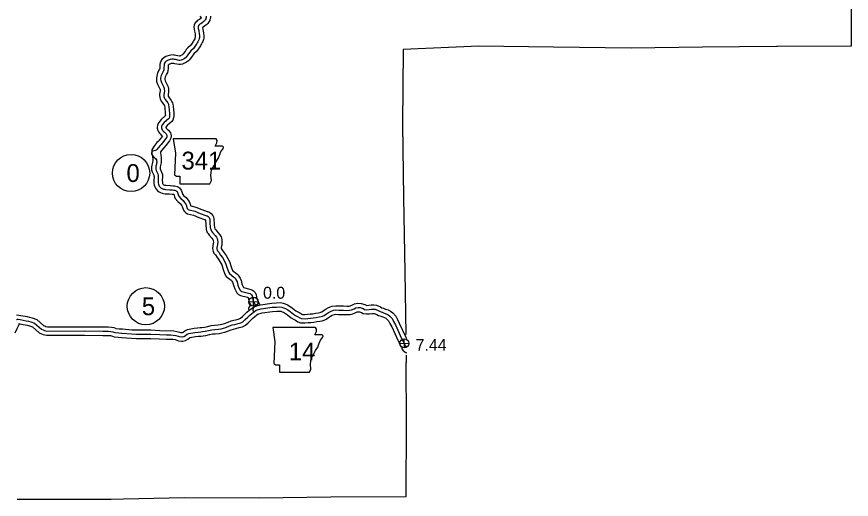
# Model space of a CAD drawing. Extents: x -83719 to 153526, y -11835 to 11446.
# Drawn here: x 15538 to 16525, y -1716 to -1144 of the extents above; entities that cross this region are included whole.
import ezdxf

# ---------------------------------------------------------------- set-up
doc = ezdxf.new("R2010")
doc.units = 0
for name, color, linetype in [('Level 10', 7, 'Continuous'), ('Level 11', 7, 'Continuous'), ('Level 2', 7, 'Continuous'), ('Level 21', 7, 'Continuous'), ('Level 25', 7, 'Continuous'), ('Level 26', 7, 'Continuous'), ('Level 27', 7, 'Continuous'), ('Level 59', 7, 'Continuous')]:
    doc.layers.add(name, color=color, linetype=linetype)

msp = doc.modelspace()

# ---------------------------------------------------------------- linework, layer by layer
at = {"layer": 'Level 10'}
for points in [[(15754.55, -1143.64), (15755.71, -1145.23), (15756.37, -1145.79), (15756.15, -1146), (15755.43, -1146.52), (15754.05, -1147.6), (15752.59, -1148.58), (15751.3, -1149.49), (15750.29, -1150.39), (15749, -1151.54), (15747.64, -1154.41), (15747.41, -1156.57)], [(15766.89, -1143.84), (15766.86, -1146.27), (15766.41, -1147.71), (15766.07, -1148.83), (15765.19, -1150.67), (15763.98, -1152.36), (15762.54, -1153.72), (15761.46, -1154.5), (15759.93, -1155.7), (15758.25, -1156.83), (15757.54, -1157.32), (15757.5, -1157.36)], [(15747.7, -1159.36), (15748.19, -1161.75), (15748.47, -1163.17), (15748.74, -1164.78), (15749.06, -1167.66), (15749.02, -1168.23), (15748.85, -1168.99), (15748.56, -1170.03), (15748.32, -1170.51), (15747.64, -1171.82), (15746.92, -1173.17), (15746.55, -1173.84), (15745.91, -1174.86)], [(15747.41, -1156.57), (15747.68, -1159.26), (15747.7, -1159.36)], [(15757.5, -1157.36), (15757.99, -1159.79), (15758.31, -1161.39), (15758.64, -1163.4), (15759.09, -1167.42), (15758.95, -1169.66), (15758.55, -1171.44), (15757.93, -1173.66), (15757.22, -1175.06), (15756.49, -1176.48), (15755.71, -1177.92), (15755.18, -1178.91), (15754.35, -1180.22)], [(15754.3, -1180.29), (15751.82, -1184.05), (15750.61, -1185.44), (15747.32, -1188.34), (15746.4, -1189.39), (15745.23, -1191.23), (15741.99, -1195.39), (15740.81, -1196.69), (15738.54, -1198.42), (15735.41, -1199.98), (15733.89, -1200.6), (15731.37, -1201.1), (15729.69, -1201.14), (15724.89, -1200.16), (15723.72, -1200.03)], [(15745.95, -1174.78), (15743.84, -1177.98), (15743.51, -1178.37), (15740.22, -1181.26), (15738.37, -1183.38), (15737.05, -1185.46), (15734.33, -1188.95), (15734.02, -1189.29), (15733.23, -1189.89), (15731.28, -1190.86), (15730.99, -1190.98), (15730.45, -1191.09), (15726.45, -1190.27), (15724.83, -1190.09)], [(15725.5, -1190.21), (15724, -1189.83), (15722.68, -1189.76), (15720.2, -1189.81), (15717.93, -1190.3), (15715.34, -1191.14), (15713.98, -1191.7), (15712.39, -1192.59), (15712.03, -1192.85), (15711.62, -1193.1), (15709.52, -1194.98), (15708.1, -1197.24), (15707.4, -1199.13), (15707.05, -1200.97), (15706.91, -1205.21), (15706.81, -1206.43), (15706.03, -1207.81), (15704.4, -1211.12), (15703.8, -1212.8), (15702.96, -1216.8), (15702.95, -1218.87), (15703.26, -1221.12), (15704.27, -1224.16), (15707.12, -1229.99), (15707.31, -1230.44), (15707.42, -1230.88), (15707.45, -1232.2), (15706.84, -1236), (15706.85, -1237.78), (15707.06, -1239.63), (15707.66, -1242.03), (15709.2, -1244.98), (15712.31, -1249.25), (15712.51, -1249.59), (15712.52, -1249.62), (15712.57, -1249.81), (15712.83, -1251.63), (15713.53, -1259.45), (15713.62, -1261.19), (15713.56, -1261.95), (15708.48, -1266.19), (15705.8, -1269.54), (15704.23, -1272.59), (15703.9, -1276.25), (15704.64, -1278.95), (15705.6, -1280.77), (15706.53, -1282.23), (15707.48, -1283.25), (15709.2, -1284.99), (15710.19, -1285.8), (15710.11, -1285.96), (15706.41, -1290.55)], [(15723.72, -1200.03), (15722.48, -1199.77), (15721.36, -1199.79), (15720.52, -1199.97), (15718.79, -1200.53), (15718.45, -1200.67), (15717.67, -1201.2), (15717.11, -1201.71), (15717.07, -1201.82), (15717.02, -1202.05), (15716.9, -1205.79), (15716.69, -1208.36), (15716.05, -1210.41), (15714.87, -1212.5), (15713.63, -1215.02), (15713.45, -1215.52), (15712.96, -1217.86), (15712.95, -1218.22), (15713.04, -1218.84), (15713.55, -1220.37), (15716.2, -1225.8), (15716.84, -1227.26), (15717.39, -1229.61), (15717.46, -1232.89), (15716.84, -1236.76), (15716.84, -1237.18), (15716.92, -1237.83), (15717.07, -1238.45), (15717.72, -1239.69), (15720.67, -1243.74), (15721.47, -1245.08), (15722.05, -1246.47), (15722.4, -1247.9), (15722.77, -1250.48), (15723.51, -1258.74), (15723.64, -1261.33), (15723.42, -1264.13), (15722.49, -1266.78), (15721.19, -1268.61), (15715.66, -1273.23), (15714.23, -1275.01), (15714.05, -1275.36), (15714.26, -1275.75), (15714.47, -1276.08), (15714.7, -1276.33), (15715.94, -1277.59), (15717.4, -1278.78), (15718.68, -1280.29), (15719.55, -1281.82), (15720.16, -1283.5), (15720.4, -1285.54), (15720.08, -1288.39), (15718.56, -1291.4), (15714.2, -1296.82)], [(15706.49, -1290.45), (15705.07, -1292.14), (15703.71, -1293.51)], [(15703.71, -1293.51), (15700.03, -1298.24), (15698.64, -1300.09), (15697.81, -1302.16), (15697.62, -1304.06), (15697.74, -1306.03), (15698.73, -1312.88), (15698.84, -1313.65), (15698.84, -1314.14), (15698.75, -1314.8), (15698.33, -1316.99)], [(15711.42, -1299.89), (15707.97, -1304.31), (15707.68, -1304.7), (15707.7, -1305.02), (15708.63, -1311.46), (15708.84, -1312.94), (15708.84, -1314.85), (15708.61, -1316.44), (15708.15, -1318.86)], [(15714.12, -1296.92), (15711.42, -1299.89)], [(15698.33, -1316.99), (15697.53, -1320.33), (15697.28, -1322.32), (15697.42, -1325.75), (15698, -1327.97), (15699.85, -1332.11), (15700.18, -1333.13), (15700.23, -1333.7), (15699.94, -1338.87), (15700.13, -1341.73), (15700.56, -1343.88), (15701.1, -1345.66), (15702.08, -1347.55), (15703.05, -1348.95), (15704.37, -1350.5), (15706.24, -1351.69), (15708.01, -1352.56), (15709.74, -1353.18), (15711.51, -1353.65), (15713.51, -1353.93), (15718.58, -1354.17), (15721.61, -1354.38), (15722.82, -1354.54), (15723.53, -1354.65), (15723.57, -1354.67), (15724.57, -1357.75), (15725.4, -1359.58), (15728.2, -1363.1), (15730.99, -1365.69), (15732.5, -1367.28), (15733.1, -1368.2), (15733.48, -1369), (15735.02, -1373.51), (15736.09, -1375.16), (15737.89, -1376.63), (15739.83, -1377.63), (15746.72, -1379.5), (15753.25, -1382.02), (15760, -1384.33)], [(15708.15, -1318.86), (15707.37, -1322.26), (15707.3, -1322.74), (15707.37, -1324.25), (15707.47, -1324.65), (15709.19, -1328.51), (15710.06, -1331.16), (15710.25, -1333.59), (15709.96, -1338.82), (15710.06, -1340.42), (15710.27, -1341.43), (15710.4, -1341.87), (15710.67, -1342.38), (15711, -1342.86), (15711.02, -1342.88), (15711.13, -1342.95), (15711.91, -1343.33), (15712.73, -1343.63), (15713.49, -1343.83), (15714.43, -1343.96), (15719.17, -1344.18), (15722.62, -1344.43), (15724.24, -1344.64), (15725.99, -1344.91), (15727.76, -1345.54), (15729.14, -1346.24), (15730.25, -1347.03), (15731.67, -1348.48), (15732.71, -1350.42), (15733.92, -1354.14), (15734, -1354.33), (15735.56, -1356.28), (15738.03, -1358.59), (15740.36, -1361.05), (15741.82, -1363.26), (15742.75, -1365.2), (15743.83, -1368.36), (15749.84, -1369.98), (15756.67, -1372.62), (15763.24, -1374.86)], [(15763.39, -1374.92), (15765.7, -1375.8), (15767.79, -1377.39), (15769.62, -1379.55), (15770.43, -1381.43), (15771.11, -1383.49), (15771.35, -1389.83), (15771.47, -1391.62), (15771.65, -1393.13), (15771.77, -1393.98), (15772.31, -1395.42), (15772.49, -1395.74), (15773.12, -1396.61), (15776.24, -1400.09), (15778.12, -1402.72), (15779.49, -1404.97), (15780.23, -1408.31), (15780.52, -1411.15), (15780.23, -1414.99), (15779.64, -1417.33), (15779.56, -1417.78), (15779.52, -1418.27), (15779.54, -1418.53), (15779.73, -1418.91), (15779.75, -1418.93), (15780.6, -1419.81), (15783.15, -1423.72), (15785.45, -1426.89)], [(15759.84, -1384.27), (15760.78, -1384.63), (15760.86, -1384.69), (15761.03, -1384.89), (15761.07, -1384.96), (15761.17, -1385.28), (15761.37, -1390.34), (15761.5, -1392.52), (15761.73, -1394.44), (15762.03, -1396.48), (15763.22, -1399.68), (15764.08, -1401.17), (15765.33, -1402.9), (15768.43, -1406.36), (15769.77, -1408.23), (15770.09, -1408.75), (15770.34, -1409.89), (15770.48, -1411.28), (15770.32, -1413.39), (15769.87, -1415.18), (15769.63, -1416.46), (15769.49, -1418.32), (15769.68, -1420.57), (15770.26, -1422.32), (15771.14, -1424.11), (15772.08, -1425.4), (15772.76, -1426.09), (15774.91, -1429.39), (15777, -1432.27)], [(15785.45, -1426.89), (15789.51, -1434.2), (15791.36, -1440.4), (15793.02, -1444.69), (15793.15, -1444.88), (15798.09, -1448.78), (15799.43, -1450.11), (15800.56, -1451.63), (15802.06, -1454.04), (15803.14, -1456.8), (15804.02, -1460.51), (15804.73, -1462.4), (15806.16, -1464.95), (15813.57, -1466.82), (15815.82, -1467.65), (15817.9, -1468.78), (15819.81, -1470.66), (15821.19, -1473.59), (15821.44, -1475.9), (15821.88, -1478.43), (15822.17, -1479.31), (15823.54, -1481.59), (15824.46, -1484.15), (15824.34, -1485.79)], [(15777, -1432.27), (15780.24, -1438.1), (15781.89, -1443.63), (15784.08, -1449.32), (15785.71, -1451.75), (15791.44, -1456.27), (15791.85, -1456.68), (15792.29, -1457.27), (15793.07, -1458.53), (15793.57, -1459.8), (15794.44, -1463.45), (15795.64, -1466.63), (15798.26, -1471.32), (15800.11, -1473.18), (15802.38, -1474.31), (15810.61, -1476.39), (15811.47, -1476.71), (15811.54, -1477.29), (15812.15, -1480.84), (15813.01, -1483.48), (15814.19, -1485.45), (15812.84, -1487.71), (15812.14, -1489.89), (15812.17, -1492.22)]]:
    msp.add_lwpolyline(points, dxfattribs=at)
at = {"layer": 'Level 11'}
for points in [[(15658.9, -1513.69), (15662.73, -1514.05), (15674.02, -1514.94), (15679.66, -1515.19), (15686.23, -1515.2), (15696.63, -1515.15), (15707.18, -1515.64), (15714.93, -1516.06), (15720.24, -1516), (15723.63, -1516.28), (15727.36, -1516.88), (15730.24, -1517.8), (15731.43, -1518.15), (15733.1, -1518.37), (15733.71, -1518.24), (15734.69, -1517.67), (15736.62, -1516.18), (15739.65, -1514.46), (15747.78, -1513.13), (15751.72, -1512.72), (15754.86, -1512.39), (15756.82, -1512.17), (15759.74, -1511.71), (15763.71, -1510.94), (15767.9, -1510.01), (15771.71, -1509.65), (15775.95, -1509.28), (15778.58, -1508.91), (15780.98, -1508.37), (15783.49, -1507.44), (15787.8, -1505.8), (15791.27, -1504.49), (15794.73, -1503.7), (15798.38, -1502.77), (15801.09, -1501.99), (15802.62, -1501.21), (15804.82, -1499.31), (15807.57, -1496.67), (15809.97, -1494.08), (15812.88, -1491.63), (15816.11, -1489.21), (15818.92, -1487.33), (15826.04, -1485.31), (15839.37, -1483.4), (15844.79, -1483.1), (15849.23, -1482.75), (15852.78, -1483.38), (15855.17, -1484.17), (15857.93, -1485.26), (15861.28, -1487.4), (15864.06, -1489.46), (15867.91, -1492.45), (15870.11, -1493.65), (15872.54, -1495.06), (15874.95, -1496.44), (15875.78, -1496.8), (15878.57, -1496.87), (15881.57, -1496.5), (15884.89, -1496.28), (15887.87, -1495.92), (15891.36, -1495.32), (15894.82, -1494.86), (15896.64, -1494.54), (15897.65, -1494.21), (15898.76, -1493.62), (15901.35, -1491.96), (15903.85, -1490.38), (15906.64, -1488.79), (15911.04, -1486.99), (15915.05, -1486.45), (15919.02, -1486.75), (15924.16, -1486.82), (15928.35, -1486.97), (15930.83, -1486.9), (15932.28, -1486.57), (15934.84, -1485.45), (15937.43, -1484.39), (15941.07, -1483.46), (15945.07, -1483.75), (15949.45, -1485.2), (15950.95, -1486.02), (15951.89, -1486.19), (15954.17, -1486), (15957.12, -1485.63), (15960.29, -1485.57), (15963.17, -1485.79), (15968.11, -1487.95), (15969.8, -1488.81), (15971.77, -1489.58), (15974.17, -1490.41), (15976.99, -1491.41), (15979.71, -1492.91), (15982.5, -1495.01), (15986.02, -1498.92), (15987.99, -1502.99), (15990.29, -1507.04), (15997.51, -1522.99), (15998.76, -1525.37)], [(15537.68, -1497.27), (15540.25, -1497.59), (15542.76, -1497.9), (15550.04, -1499.38), (15552.81, -1500), (15556.04, -1500.91), (15561.46, -1502.79), (15569.68, -1509.83), (15570.96, -1510.38), (15572.27, -1510.93), (15574.23, -1511.43), (15617.9, -1511.36), (15639.83, -1511.62), (15646.1, -1511.64), (15649.77, -1511.89), (15652.85, -1512.39), (15654.67, -1513.21), (15655.06, -1513.35), (15658.87, -1513.68)], [(15657.96, -1523.64), (15661.87, -1524.01), (15673.4, -1524.92), (15679.42, -1525.19), (15686.24, -1525.2), (15696.42, -1525.15), (15706.68, -1525.63), (15714.72, -1526.06), (15719.88, -1526), (15722.42, -1526.22), (15725.04, -1526.64), (15727.31, -1527.36), (15729.34, -1527.96), (15732.86, -1528.43), (15734.39, -1528.33), (15737.38, -1527.68), (15740.29, -1525.98), (15742.17, -1524.53), (15743.03, -1524.04), (15749.11, -1523.05), (15752.76, -1522.66), (15755.93, -1522.34), (15758.16, -1522.08), (15761.48, -1521.56), (15765.75, -1520.73), (15769.45, -1519.91), (15772.62, -1519.61), (15777.09, -1519.22), (15780.38, -1518.75), (15783.82, -1517.98), (15787, -1516.81), (15791.35, -1515.15), (15794.17, -1514.09), (15797.08, -1513.42), (15800.99, -1512.42), (15804.77, -1511.34), (15808.25, -1509.57), (15811.56, -1506.7), (15814.71, -1503.68), (15816.88, -1501.32), (15819.09, -1499.47), (15821.9, -1497.37), (15823.18, -1496.52), (15828.12, -1495.11), (15840.36, -1493.36), (15845.46, -1493.08), (15848.74, -1492.82), (15850.33, -1493.1), (15851.76, -1493.57), (15853.36, -1494.21), (15855.61, -1495.64), (15858.02, -1497.43), (15862.42, -1500.84), (15865.2, -1502.36), (15867.54, -1503.72), (15870.45, -1505.39), (15873.58, -1506.76), (15879.06, -1506.88), (15882.51, -1506.46), (15885.84, -1506.24), (15889.31, -1505.81), (15892.86, -1505.21), (15896.37, -1504.75), (15899.07, -1504.26), (15901.57, -1503.45), (15903.82, -1502.25), (15906.71, -1500.4), (15909, -1498.96), (15911.03, -1497.8), (15913.64, -1496.73), (15915.35, -1496.5), (15918.58, -1496.74), (15923.9, -1496.82), (15928.31, -1496.98), (15932.09, -1496.87), (15935.42, -1496.11), (15938.74, -1494.66), (15940.58, -1493.91), (15941.97, -1493.55), (15943.11, -1493.63), (15945.43, -1494.4), (15947.57, -1495.58), (15951.44, -1496.26), (15955.21, -1495.95), (15957.84, -1495.62), (15960, -1495.58), (15960.72, -1495.63), (15963.84, -1497), (15965.71, -1497.94), (15968.31, -1498.96), (15970.86, -1499.85), (15972.87, -1500.56), (15974.26, -1501.33), (15975.72, -1502.42), (15977.64, -1504.55), (15979.13, -1507.64), (15981.37, -1511.58), (15988.52, -1527.36), (15990.04, -1530.29), (15991.38, -1533.2), (15992.74, -1536.12)], [(15536.15, -1518.55), (15538.33, -1513.41), (15540.57, -1508.67), (15540.88, -1507.74), (15541.14, -1507.78), (15547.95, -1509.16), (15550.36, -1509.7), (15553.05, -1510.46), (15556.4, -1511.62), (15564.32, -1518.4), (15567.03, -1519.58), (15569.1, -1520.45), (15573, -1521.43), (15617.85, -1521.36), (15639.75, -1521.62), (15645.74, -1521.64), (15648.62, -1521.84), (15649.96, -1522.06), (15650.92, -1522.49), (15652.89, -1523.2), (15657.99, -1523.64)], [(15993, -1536.61), (15994.62, -1539.28), (15997.08, -1541.38), (15998.87, -1542.35)]]:
    msp.add_lwpolyline(points, dxfattribs=at)
at = {"layer": 'Level 2'}
for points in [[(16521.68, -779.76), (16522.22, -825.98), (16523.38, -915.32), (16523.91, -1002.26), (16524.6, -1091.4), (16524.93, -1179.42), (16437.82, -1179.78), (16436.32, -1179.75), (16348.78, -1180.31), (16264.36, -1181.59)], [(16264.36, -1181.59), (16172.87, -1180.39), (16084.46, -1179.5), (15994.96, -1183.2), (15994.11, -1271.86), (15995.38, -1358.6), (15996.68, -1446.55), (15998.2, -1520.63)], [(15998.55, -1545.16), (15998.6, -1553.82)], [(15663.94, -1715.23), (15736.44, -1713.6), (15824.51, -1713.92), (15909.52, -1712.65), (15998.58, -1712.45), (15998.66, -1624.78), (15998.6, -1553.82)], [(15538.23, -1715.59), (15561.98, -1715.62), (15649.64, -1715.25), (15663.94, -1715.23)]]:
    msp.add_lwpolyline(points, dxfattribs=at)
at = {"layer": 'Level 21'}
for points in [[(15722.96, -1289.07), (15725.5, -1305.99), (15724.37, -1331.65), (15726.63, -1333.06), (15730.86, -1333.06), (15730.86, -1342.08), (15766.38, -1342.08), (15768.08, -1338.42), (15767.51, -1332.5), (15768.36, -1325.73), (15771.46, -1320.37), (15773.43, -1316.42), (15776.25, -1312.19), (15777.95, -1307.68), (15779.36, -1304.02), (15781.89, -1300.92), (15782.46, -1298.94), (15781.33, -1297.53), (15772.59, -1297.53), (15774.56, -1293.58), (15774.84, -1291.05), (15773.67, -1289.1)], [(15840.65, -1512.32), (15843.19, -1529.24), (15842.06, -1554.89), (15844.32, -1556.3), (15848.54, -1556.3), (15848.54, -1565.33), (15884.07, -1565.33), (15885.76, -1561.66), (15885.2, -1555.74), (15886.05, -1548.97), (15889.15, -1543.62), (15891.12, -1539.67), (15893.94, -1535.44), (15895.63, -1530.93), (15897.04, -1527.26), (15899.58, -1524.16), (15900.14, -1522.19), (15899.02, -1520.78), (15890.28, -1520.78), (15892.25, -1516.83), (15892.53, -1514.29), (15891.36, -1512.34)]]:
    msp.add_lwpolyline(points, close=True, dxfattribs=at)
at = {"layer": 'Level 26'}
for p, q in [((15817.97, -1487.18), (15817.72, -1476.33)), ((15812.42, -1481.88), (15823.27, -1481.63)), ((15996.37, -1536.48), (15996.12, -1525.63)), ((15990.82, -1531.18), (16001.67, -1530.93))]:
    msp.add_line(p, q, dxfattribs=at)
for centre in [(15817.84, -1481.75), (15996.24, -1531.06)]:
    msp.add_circle(centre, 5.43, dxfattribs=at)
at = {"layer": 'Level 27'}
for centre in [(15673.06, -1329.51), (15690.53, -1487.13)]:
    msp.add_circle(centre, 22, dxfattribs=at)
at = {"layer": 'Level 59'}
for points in [[(15761.7, -1143.81), (15761.88, -1144.47), (15761.87, -1145.49), (15761.63, -1146.24), (15761.4, -1147.01), (15760.87, -1148.11), (15760.19, -1149.06), (15759.35, -1149.86), (15758.45, -1150.51), (15756.99, -1151.65), (15755.42, -1152.7), (15754.42, -1153.41), (15753.62, -1154.12), (15753.08, -1154.6), (15752.53, -1155.78), (15752.39, -1157.1)], [(15752.39, -1157.1), (15752.59, -1158.34), (15753.09, -1160.77), (15753.39, -1162.28), (15753.69, -1164.09), (15754.08, -1167.54), (15753.99, -1168.94), (15753.7, -1170.21), (15753.25, -1171.84), (15752.77, -1172.78), (15752.07, -1174.15), (15751.31, -1175.55), (15750.87, -1176.37), (15750.13, -1177.54), (15750.13, -1177.52)], [(15750.13, -1177.54), (15747.83, -1181.02), (15747.06, -1181.9), (15743.77, -1184.8), (15742.38, -1186.38), (15741.14, -1188.35), (15738.16, -1192.17), (15737.42, -1192.99), (15735.89, -1194.16), (15733.34, -1195.42), (15732.44, -1195.79), (15730.82, -1196.11), (15730.14, -1196.13), (15725.67, -1195.22), (15724.27, -1195.06)], [(15724.27, -1195.06), (15723.24, -1194.8), (15722.59, -1194.76), (15720.78, -1194.8), (15719.23, -1195.14), (15717.06, -1195.83), (15716.18, -1196.2), (15715.44, -1196.62), (15714.65, -1197.13), (15714.26, -1197.44), (15713.38, -1198.23), (15712.61, -1199.46), (15712.23, -1200.47), (15712.04, -1201.51), (15711.91, -1205.5), (15711.75, -1207.41), (15711.44, -1208.41), (15710.45, -1210.15), (15709.01, -1213.07), (15708.62, -1214.16), (15707.96, -1217.33), (15707.95, -1218.55), (15708.15, -1219.98), (15708.91, -1222.26), (15711.66, -1227.89), (15712.08, -1228.85), (15712.4, -1230.25), (15712.45, -1232.55), (15711.84, -1236.38), (15711.85, -1237.48), (15711.99, -1238.73), (15712.37, -1240.24), (15713.46, -1242.34), (15716.49, -1246.49), (15716.99, -1247.33), (15717.29, -1248.04), (15717.49, -1248.86), (15717.8, -1251.05), (15718.52, -1259.1), (15718.63, -1261.26), (15718.49, -1263.08), (15718, -1264.46), (15717.49, -1265.19), (15712.07, -1269.71), (15710.02, -1272.27), (15709.12, -1274.01), (15708.96, -1275.8), (15709.32, -1277.11), (15709.93, -1278.26), (15710.5, -1279.15), (15711.09, -1279.79), (15712.57, -1281.29), (15713.89, -1282.37), (15714.57, -1283.17), (15715, -1283.93), (15715.26, -1284.66), (15715.37, -1285.55), (15715.21, -1286.94), (15714.34, -1288.68), (15710.31, -1293.69)], [(15710.31, -1293.69), (15708.75, -1295.52), (15707.47, -1296.82), (15703.37, -1301.76), (15702.67, -1302.29), (15701.97, -1302.64), (15700.48, -1303.02), (15698.88, -1303.67), (15698.06, -1304.16), (15697.43, -1304.89), (15697.17, -1305.76), (15697.2, -1306.53), (15697.47, -1307.39), (15698.1, -1308.48), (15699.67, -1310.23), (15702.16, -1312.49), (15703, -1313.91), (15703.2, -1314.71), (15703.34, -1316.59), (15703.24, -1317.93), (15703.05, -1319.05), (15702.45, -1321.3), (15702.29, -1322.53), (15702.39, -1325), (15702.74, -1326.31), (15704.52, -1330.31), (15705.12, -1332.15), (15705.24, -1333.65), (15704.95, -1338.84), (15705.1, -1341.07), (15705.41, -1342.65), (15705.75, -1343.76), (15706.38, -1344.97), (15707.03, -1345.91), (15707.69, -1346.69), (15708.68, -1347.32), (15709.96, -1347.94), (15711.23, -1348.4), (15712.5, -1348.74), (15713.97, -1348.94), (15718.87, -1349.17), (15722.11, -1349.41), (15723.53, -1349.59), (15724.76, -1349.78), (15725.78, -1350.14), (15726.54, -1350.53), (15726.99, -1350.85), (15727.6, -1351.47), (15728.09, -1352.38), (15729.24, -1355.94), (15729.7, -1356.95), (15731.88, -1359.69), (15734.51, -1362.14), (15736.43, -1364.17), (15737.46, -1365.73), (15738.12, -1367.1), (15739.55, -1371.31), (15739.86, -1371.78), (15740.66, -1372.43), (15741.65, -1372.95), (15748.28, -1374.74), (15754.96, -1377.32), (15761.62, -1379.6)], [(15761.62, -1379.6), (15763.24, -1380.21), (15764.32, -1381.04), (15765.33, -1382.22), (15765.75, -1383.19), (15766.14, -1384.39), (15766.36, -1390.09), (15766.49, -1392.07), (15766.69, -1393.78), (15766.9, -1395.23), (15767.77, -1397.55), (15768.28, -1398.46), (15769.22, -1399.75), (15772.34, -1403.22), (15773.95, -1405.48), (15774.79, -1406.86), (15775.29, -1409.1), (15775.5, -1411.21), (15775.28, -1414.19), (15774.76, -1416.25), (15774.59, -1417.12), (15774.5, -1418.29), (15774.61, -1419.56), (15774.9, -1420.42), (15775.44, -1421.51), (15775.91, -1422.17), (15776.68, -1422.95), (15779.03, -1426.55), (15781.22, -1429.58)], [(15781.22, -1429.58), (15784.88, -1436.15), (15786.63, -1442.01), (15788.55, -1447.01), (15789.43, -1448.32), (15794.76, -1452.52), (15795.64, -1453.4), (15796.43, -1454.45), (15797.56, -1456.29), (15798.35, -1458.3), (15799.23, -1461.98), (15800.19, -1464.52), (15802.29, -1468.28), (15803.08, -1469.07), (15804.13, -1469.59), (15812.09, -1471.61), (15813.75, -1472.22), (15814.9, -1472.84), (15815.67, -1473.6), (15816.31, -1474.96), (15816.49, -1476.59), (15817.02, -1479.63), (15817.59, -1481.39), (15819, -1483.74), (15819.4, -1484.84), (15819.31, -1486.07), (15818.82, -1487.45), (15817.43, -1489.78), (15817.15, -1490.64), (15817.16, -1491.8), (15817.51, -1492.94), (15817.75, -1493.69)], [(15658.43, -1518.66), (15662.3, -1519.03), (15673.71, -1519.93), (15679.54, -1520.19), (15686.24, -1520.2), (15696.53, -1520.15), (15706.93, -1520.64), (15714.83, -1521.06), (15720.06, -1521), (15723.03, -1521.25), (15726.2, -1521.76), (15728.78, -1522.58), (15730.39, -1523.05), (15733.02, -1523.41), (15733.69, -1523.36), (15735.55, -1522.96), (15737.49, -1521.83), (15739.4, -1520.36), (15741.34, -1519.25), (15748.45, -1518.09), (15752.24, -1517.69), (15755.4, -1517.37), (15757.49, -1517.13), (15760.61, -1516.64), (15764.73, -1515.83), (15768.67, -1514.96), (15772.17, -1514.63), (15776.52, -1514.25), (15779.48, -1513.83), (15782.4, -1513.18), (15785.24, -1512.13), (15789.58, -1510.48), (15792.72, -1509.29), (15795.9, -1508.56), (15799.68, -1507.59), (15802.93, -1506.67), (15805.44, -1505.39), (15808.19, -1503), (15811.14, -1500.18), (15813.42, -1497.7), (15815.98, -1495.55), (15819.01, -1493.29), (15821.05, -1491.92), (15827.08, -1490.21), (15839.87, -1488.38), (15845.12, -1488.09), (15848.98, -1487.78), (15851.56, -1488.24), (15853.47, -1488.87), (15855.65, -1489.74), (15858.44, -1491.52), (15861.04, -1493.44), (15865.16, -1496.64), (15867.65, -1498), (15870.04, -1499.39), (15872.7, -1500.92), (15874.68, -1501.78), (15878.82, -1501.87), (15882.04, -1501.48), (15885.37, -1501.26), (15888.59, -1500.87), (15892.11, -1500.27), (15895.6, -1499.81), (15897.86, -1499.4), (15899.61, -1498.83), (15901.29, -1497.93), (15904.03, -1496.18), (15906.43, -1494.67), (15908.84, -1493.29), (15912.34, -1491.86), (15915.2, -1491.48), (15918.8, -1491.75), (15924.03, -1491.82), (15928.33, -1491.98), (15931.46, -1491.89), (15933.85, -1491.34), (15936.79, -1490.06), (15939, -1489.15), (15941.52, -1488.5), (15944.09, -1488.69), (15947.44, -1489.8), (15949.26, -1490.8), (15951.66, -1491.23), (15954.69, -1490.97), (15957.48, -1490.62), (15960.15, -1490.57), (15961.95, -1490.71), (15965.98, -1492.47), (15967.76, -1493.38), (15970.04, -1494.27), (15972.52, -1495.13), (15974.93, -1495.98), (15976.98, -1497.12), (15979.11, -1498.71), (15981.83, -1501.74), (15983.56, -1505.31), (15985.83, -1509.31), (15993.02, -1525.18), (15994.53, -1528.09), (15995.92, -1531.1), (15997.27, -1534.01)], [(15537.42, -1502.99), (15537.85, -1502.78), (15538.57, -1502.42), (15539.64, -1502.55), (15541.95, -1502.84), (15549, -1504.27), (15551.58, -1504.85), (15554.55, -1505.68), (15558.93, -1507.21), (15567, -1514.11), (15569, -1514.98), (15570.69, -1515.69), (15573.61, -1516.43), (15617.88, -1516.36), (15639.79, -1516.62), (15645.92, -1516.64), (15649.2, -1516.87), (15651.41, -1517.23), (15652.8, -1517.85), (15653.98, -1518.27), (15658.43, -1518.66)], [(15997.27, -1534.01), (15998.47, -1536), (15998.56, -1536.07)]]:
    msp.add_lwpolyline(points, dxfattribs=at)

# ---------------------------------------------------------------- texts
at = {"layer": 'Level 21'}
for s, p in [('341', (15732.66, -1325.33)), ('14', (15859.65, -1551.2))]:
    msp.add_text(s, height=21.12, dxfattribs=at).set_placement(p)
at = {"layer": 'Level 25'}
for s, p in [('0.0', (15829.16, -1478.19)), ('7.44', (16009.62, -1539.88))]:
    msp.add_text(s, height=14.08, dxfattribs=at).set_placement(p)
at = {"layer": 'Level 27'}
for s, p in [('0', (15667.62, -1340.07)), ('5', (15685.8, -1497.69))]:
    msp.add_text(s, height=21.12, dxfattribs=at).set_placement(p)

doc.saveas('drawing.dxf')
